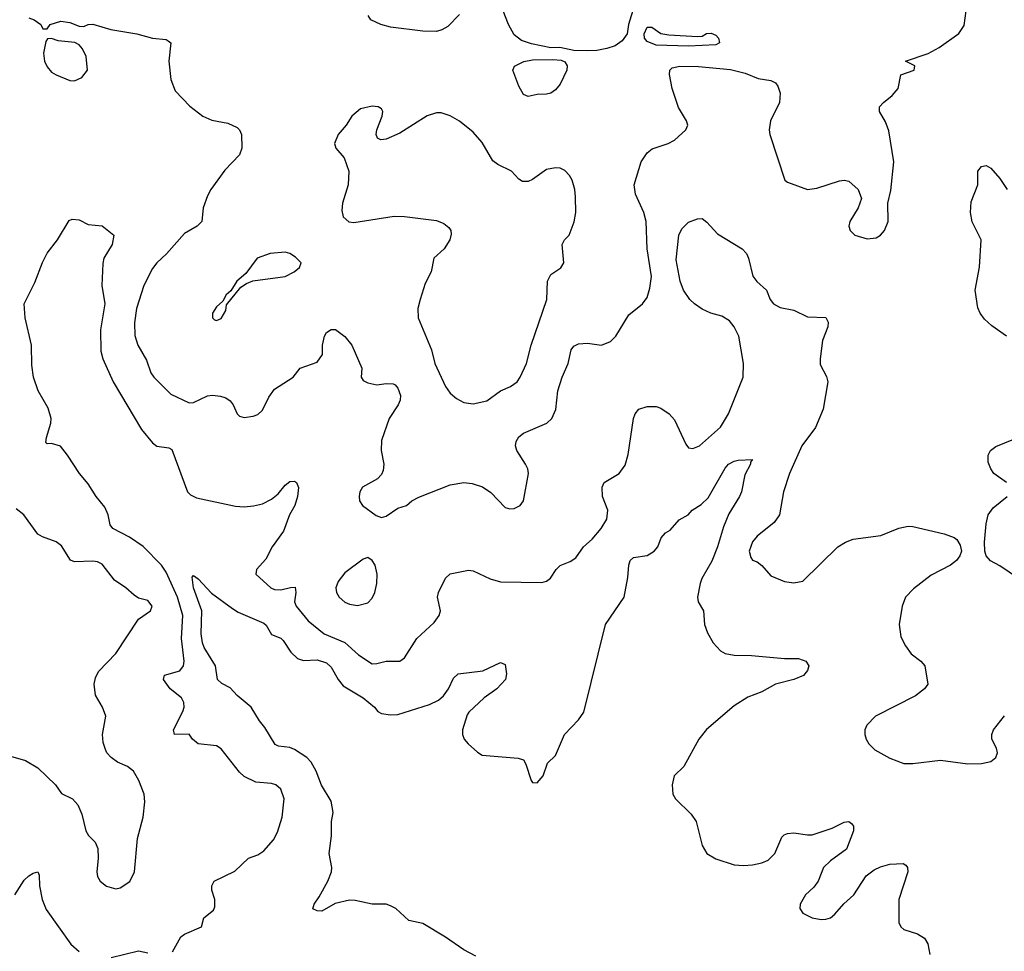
# Model space of a CAD drawing. Header units: inches. Extents: x 1682530 to 1839546, y 640742 to 791647.
# Tile 671 of 923: x 1781271 to 1785569, y 715524 to 719591. Entities that reach past the tile are written whole.
import ezdxf

# ---------------------------------------------------------------- set-up
doc = ezdxf.new("R2010")
doc.units = ezdxf.units.IN
doc.header["$MEASUREMENT"] = 0
doc.layers.add('B7781', color=7, linetype='Continuous')

msp = doc.modelspace()

# ---------------------------------------------------------------- linework, layer by layer
at = {"layer": 'B7781', "color": 5}
for points, elevation in [([(1781310, 719599.6), (1781334, 719590), (1781362.8, 719570), (1781371.6, 719551.6), (1781390, 719551.3), (1781404, 719570), (1781450, 719585.3), (1781490, 719578.9), (1781530, 719562.4), (1781550, 719562), (1781570, 719570.3), (1781590, 719571.5), (1781668.8, 719548.8), (1781782, 719530), (1781850, 719510.4), (1781910, 719504.9), (1781919.5, 719499.5), (1781930.4, 719490), (1781922.4, 719410), (1781930.2, 719330), (1781950, 719280.3), (1782013.3, 719213.3), (1782070.2, 719170.2), (1782110, 719153.1), (1782179.6, 719139.6), (1782220.4, 719120.4), (1782230.4, 719110.4), (1782239.1, 719090), (1782240.5, 719030), (1782230, 719001.2), (1782165.8, 718934.2), (1782104.9, 718850), (1782090, 718822.7), (1782072.2, 718770), (1782066, 718710), (1782046, 718690), (1781990, 718658.3), (1781911.5, 718568.5), (1781870, 718529.7), (1781850, 718504.2), (1781813, 718430), (1781780.7, 718330), (1781772, 718268), (1781772.7, 718212.7), (1781786.2, 718170), (1781824.6, 718104.6), (1781843.5, 718050), (1781855.9, 718030), (1781930, 717956.5), (1782010, 717918.4), (1782030, 717919.7), (1782090, 717948.7), (1782112.3, 717952.3), (1782147.9, 717947.9), (1782170, 717940.7), (1782190, 717927.3), (1782203, 717910), (1782220.5, 717870), (1782230, 717860.5), (1782250, 717854), (1782290, 717860.3), (1782310, 717867.7), (1782330, 717886.7), (1782357.6, 717942.4), (1782382.5, 717977.5), (1782464, 718030), (1782495.3, 718070), (1782570, 718096), (1782592, 718130), (1782592.3, 718170), (1782600.9, 718210), (1782610, 718226), (1782630, 718238.8), (1782650, 718239.1), (1782690, 718207.7), (1782720.4, 718170), (1782764, 718070), (1782761.3, 718030), (1782770, 718016.3), (1782790, 718005.2), (1782830, 717996.5), (1782870, 718003.2), (1782901.2, 718001.2), (1782910, 717997.6), (1782922, 717982), (1782932.8, 717950), (1782931.5, 717930), (1782923.6, 717910), (1782884.2, 717850), (1782850, 717753.2), (1782849.2, 717710), (1782860.3, 717650), (1782856.9, 717623.1), (1782850, 717606), (1782833, 717587), (1782767.7, 717550), (1782756.3, 717530), (1782753.4, 717510), (1782754, 717490), (1782766.8, 717470), (1782826.2, 717426.2), (1782850, 717417.3), (1782870, 717424), (1782921.1, 717458.9), (1782959, 717470), (1782982.7, 717490), (1783013.1, 717506.9), (1783150, 717560.2), (1783210, 717570.2), (1783245.9, 717565.9), (1783291.4, 717551.4), (1783326.9, 717526.9), (1783390, 717462), (1783410, 717455.5), (1783430, 717456.3), (1783456, 717470), (1783469.4, 717490), (1783491.8, 717610), (1783489.5, 717630), (1783479.5, 717650), (1783441.6, 717710), (1783435.6, 717730), (1783437.6, 717750), (1783449.6, 717770), (1783470, 717785.7), (1783572.3, 717830), (1783594.5, 717850), (1783611.2, 717888.8), (1783620.3, 717970), (1783639.4, 718030), (1783665.8, 718090), (1783678, 718150), (1783690, 718166), (1783710, 718175.3), (1783750, 718178.4), (1783810, 718170.4), (1783850, 718186), (1783873.6, 718210), (1783930, 718302.8), (1783990, 718350.6), (1784010, 718378.8), (1784021.6, 718418.4), (1784028.9, 718470), (1784009.8, 718590), (1784006.2, 718710), (1783995, 718750), (1783959.4, 718830), (1783953.5, 718870), (1783983.1, 718970), (1784010, 719010.4), (1784032.2, 719027.8), (1784101.2, 719050), (1784130, 719065.7), (1784178.7, 719110), (1784187.8, 719130), (1784182, 719150), (1784147.5, 719207.5), (1784119.6, 719290), (1784108.1, 719351.9), (1784109.4, 719370.6), (1784119.3, 719380.7), (1784152.4, 719387.6), (1784233.4, 719386.6), (1784373.9, 719373.9), (1784437.3, 719357.3), (1784494.2, 719334.2), (1784550, 719324.9), (1784570, 719314.8), (1784580.5, 719300.5), (1784590.7, 719270), (1784588, 719230), (1784547.7, 719150), (1784542, 719110), (1784544.9, 719090), (1784610.7, 718890.7), (1784622, 718882), (1784710, 718850.4), (1784750, 718854.9), (1784850, 718887.7), (1784870, 718890.7), (1784890, 718886.8), (1784931.3, 718850), (1784946, 718810), (1784930.8, 718770), (1784894.9, 718710), (1784890.5, 718690), (1784895.5, 718670), (1784916, 718650), (1784970, 718634.9), (1785010, 718638), (1785029.2, 718650), (1785046, 718670), (1785062.7, 718710), (1785061.2, 718790), (1785074, 718846), (1785086.6, 718970), (1785065.5, 719105.5), (1785050, 719145.2), (1785024, 719190), (1785024, 719210), (1785041.2, 719230), (1785080.1, 719259.9), (1785105.6, 719290), (1785118, 719350), (1785175.3, 719370), (1785178, 719390), (1785138, 719410), (1785236.9, 719443.1), (1785285.2, 719470), (1785370, 719530.8), (1785393.9, 719566.1), (1785402, 719630)], 660), ([(1783190, 719613.8), (1783139.2, 719560.8), (1783113.9, 719546.1), (1783090, 719539.9), (1783030, 719541.6), (1782890, 719558.8), (1782847.3, 719570), (1782803.5, 719590), (1782792.6, 719610)], 660), ([(1783953.7, 719650), (1783928.2, 719570), (1783922, 719530), (1783901.1, 719498.9), (1783870, 719477.2), (1783834, 719466), (1783790, 719457), (1783750, 719455.1), (1783690, 719456.9), (1783629.4, 719469.4), (1783590, 719467.6), (1783505.1, 719485.1), (1783460.8, 719500.8), (1783430, 719525.1), (1783404.2, 719570), (1783381.3, 719630)], 660), ([(1785579.3, 718210), (1785514.5, 718254.5), (1785482.9, 718282.9), (1785463.4, 718310), (1785453.6, 718333.6), (1785441.5, 718410), (1785460.9, 718510), (1785468.4, 718630), (1785429.1, 718709.1), (1785421.4, 718750), (1785424.4, 718795.6), (1785453.3, 718870), (1785453.2, 718930), (1785470, 718950.7), (1785490, 718954), (1785510, 718942.8), (1785550, 718898), (1785581.5, 718850)], 640), ([(1781938.2, 715521.8), (1781973.5, 715586.5), (1781990, 715598.3), (1782064, 715630), (1782074, 715670), (1782116.9, 715703.1), (1782122.5, 715717.5), (1782122.4, 715750), (1782109.7, 715790), (1782109.7, 715810), (1782119.5, 715830), (1782210, 715873.7), (1782269.4, 715930), (1782310, 715944.9), (1782337.2, 715962.7), (1782378.7, 716010), (1782396.3, 716043.7), (1782416.8, 716110), (1782425.8, 716190), (1782410, 716231.5), (1782389.2, 716250), (1782370, 716256), (1782302.2, 716262.2), (1782250, 716287), (1782230, 716306), (1782150, 716408), (1782130, 716420.6), (1782049.3, 716430), (1782024.5, 716450), (1782011.2, 716471.2), (1781946.6, 716470), (1781942.6, 716490), (1781982.9, 716570), (1781988, 716590), (1781987, 716610), (1781976.8, 716630), (1781928.2, 716670), (1781898.2, 716710), (1781902.9, 716730), (1781970, 716748.7), (1781985.8, 716770), (1781988.5, 716790), (1781977.4, 716890), (1781983.4, 716990), (1781959.7, 717070), (1781910, 717179.4), (1781890, 717209.1), (1781810, 717290.6), (1781750, 717332.2), (1781676.9, 717370), (1781666.2, 717386.2), (1781657, 717430), (1781642.2, 717462.2), (1781604.1, 717510), (1781570, 717565.1), (1781531.2, 717610), (1781479.7, 717690), (1781448.6, 717728.6), (1781410, 717740.5), (1781390, 717739), (1781384.5, 717744.5), (1781387.2, 717767.2), (1781406.6, 717830), (1781407.8, 717850), (1781395.2, 717895.2), (1781350.9, 717970), (1781330.8, 718030.8), (1781323.1, 718083.1), (1781321.8, 718170), (1781294, 718290), (1781289.7, 718350), (1781336.8, 718443.2), (1781370, 718531.3), (1781390, 718571.3), (1781435.3, 718630), (1781486.3, 718713.7), (1781500.2, 718719.8), (1781530, 718717.3), (1781570, 718697.3), (1781630, 718690.8), (1781682, 718650), (1781674, 718610), (1781637.3, 718550), (1781633, 718527), (1781628.9, 718430), (1781642.8, 718350), (1781623, 718237), (1781624.6, 718144.6), (1781633.2, 718110), (1781679.3, 718010), (1781802.5, 717802.5), (1781850, 717743.1), (1781868.7, 717728.7), (1781922, 717722), (1781935.1, 717715.1), (1782003.9, 717530), (1782016.3, 717516.3), (1782043.1, 717503.1), (1782212.9, 717467.1), (1782250, 717464.7), (1782290.7, 717469.3), (1782330, 717478), (1782370, 717497.7), (1782398.7, 717521.3), (1782430, 717558.4), (1782450, 717574.9), (1782470, 717576.3), (1782478.8, 717570), (1782488.4, 717548.4), (1782484, 717510), (1782471.1, 717470), (1782447.9, 717430), (1782422.4, 717357.6), (1782372.8, 717290), (1782344.6, 717235.4), (1782304.9, 717190), (1782301, 717170), (1782366.7, 717110), (1782382.9, 717102.9), (1782410, 717101.8), (1782452.8, 717112.7), (1782472.9, 717112.9), (1782476.3, 717090), (1782470.1, 717050), (1782477, 717030), (1782530, 716966.7), (1782599.6, 716910), (1782690, 716871.9), (1782750, 716818.6), (1782810, 716778.9), (1782830, 716779.6), (1782870, 716790.3), (1782929.7, 716790.3), (1782950, 716805.7), (1783005.1, 716890), (1783080.3, 716959.7), (1783102, 716990), (1783107.1, 717010), (1783095.3, 717070), (1783099.3, 717090), (1783130, 717153.4), (1783150, 717172.4), (1783230, 717188.1), (1783250, 717184.9), (1783324.9, 717150), (1783370, 717137.2), (1783550, 717134.4), (1783570, 717139.1), (1783587.9, 717152.1), (1783612.3, 717190), (1783630, 717207.7), (1783674.2, 717225.8), (1783698.3, 717241.7), (1783731.5, 717290), (1783770, 717322.7), (1783809.7, 717370), (1783833.5, 717410), (1783838.7, 717450), (1783814.5, 717510), (1783813, 717550), (1783822, 717570), (1783887.3, 717610), (1783913.9, 717646.1), (1783927, 717693), (1783949.7, 717850.3), (1783957, 717870), (1783973.2, 717890), (1784010, 717902.4), (1784050, 717902.4), (1784070, 717894.4), (1784106.4, 717870), (1784130, 717843.8), (1784178.2, 717738.2), (1784190, 717722), (1784210, 717718.9), (1784238.7, 717730), (1784330, 717811.5), (1784364.8, 717870), (1784429.8, 718030), (1784431.1, 718090), (1784409.9, 718210), (1784390.5, 718250.5), (1784370, 718276.9), (1784336.4, 718296.4), (1784287.6, 718310), (1784250, 718327.3), (1784216, 718350), (1784196.8, 718370), (1784169, 718410), (1784153.7, 718450), (1784137, 718543), (1784148.6, 718650), (1784161.4, 718678.5), (1784190, 718707.7), (1784230, 718722), (1784250, 718722.8), (1784270, 718707.3), (1784316.7, 718656.7), (1784424.4, 718590), (1784443.7, 718570), (1784452.9, 718550), (1784471.3, 718471.3), (1784488.2, 718448.2), (1784530.3, 718410.3), (1784546.4, 718370), (1784562, 718350), (1784590, 718334), (1784650, 718323), (1784710, 718294), (1784790, 718290.4), (1784800.5, 718270), (1784798.4, 718250), (1784776, 718190), (1784764.9, 718110), (1784765.7, 718085.7), (1784793.5, 718033.5), (1784798.4, 718010), (1784777.8, 717890), (1784744.4, 717810), (1784684.7, 717730), (1784631.1, 717610), (1784605.4, 717530), (1784587.4, 717430), (1784563.9, 717396.1), (1784490, 717336.2), (1784470, 717312), (1784455.5, 717270), (1784462.8, 717242.8), (1784470, 717231), (1784490, 717224), (1784510, 717207.7), (1784550, 717163), (1784610, 717137.6), (1784650, 717132.2), (1784690, 717140.4), (1784842.9, 717290), (1784876, 717310), (1784910, 717322.6), (1785030, 717339.5), (1785108.3, 717371.7), (1785150, 717379.5), (1785170, 717378.4), (1785306.2, 717346.2), (1785350, 717330.6), (1785361.3, 717321.3), (1785376.7, 717296.7), (1785381.6, 717270), (1785375.5, 717250), (1785360.5, 717230), (1785334, 717210), (1785250, 717166.6), (1785173.4, 717106.6), (1785138.4, 717070), (1785123.1, 717030), (1785110.4, 716950), (1785116.7, 716896.7), (1785137.2, 716857.2), (1785162, 716822), (1785204.9, 716790), (1785221.6, 716770), (1785235.3, 716690), (1785221.3, 716670), (1785181.2, 716638.8), (1785007.3, 716550), (1784968.7, 716511.3), (1784960.5, 716490), (1784960.5, 716470), (1784966, 716450), (1784978.4, 716430), (1785003.4, 716403.4), (1785070, 716366.7), (1785130, 716343.7), (1785170, 716344.2), (1785290, 716358.4), (1785410, 716342.6), (1785470, 716344.2), (1785510, 716353), (1785531.5, 716370), (1785538.7, 716390), (1785534.7, 716410), (1785514, 716450), (1785514.5, 716470), (1785522, 716490), (1785570, 716552.3)], 640), ([(1785578, 717570), (1785523.7, 717610), (1785509.7, 717629.7), (1785498.9, 717658.9), (1785498, 717690), (1785509.2, 717710), (1785532.5, 717727.5), (1785610, 717760.3)], 640), ([(1783262.1, 715502.1), (1783209.7, 715530), (1783130, 715585.3), (1783030, 715644.4), (1782970, 715658.3), (1782912.8, 715710), (1782890, 715722.8), (1782870, 715728.8), (1782810, 715729), (1782734.5, 715745.5), (1782710, 715746.6), (1782647.9, 715732.1), (1782590, 715698.9), (1782570, 715699.7), (1782549.7, 715709.7), (1782556.9, 715730), (1782578.7, 715761.3), (1782615.3, 715830), (1782632.1, 715870), (1782632.8, 715890), (1782621, 715950), (1782632.5, 716027.5), (1782632.4, 716090), (1782639.5, 716130), (1782630, 716179.6), (1782588.5, 716248.5), (1782565.2, 716310), (1782543.4, 716350), (1782523.9, 716370), (1782470, 716404.8), (1782450, 716413.6), (1782400, 716420), (1782385.9, 716425.9), (1782341.2, 716501.2), (1782317.7, 716530), (1782280.7, 716590), (1782220.5, 716640.5), (1782190, 716674.4), (1782153, 716693), (1782134, 716710), (1782126.2, 716770), (1782075.7, 716850), (1782068.1, 716870), (1782063.2, 716910), (1782066.4, 717010), (1782028.9, 717111.1), (1782023.5, 717156.5), (1782030, 717164), (1782050, 717150.4), (1782107.6, 717087.6), (1782200.3, 717020.3), (1782224.9, 717004.9), (1782336.7, 716956.7), (1782347, 716947), (1782370, 716906.5), (1782410, 716890.3), (1782420.8, 716880.8), (1782454, 716830), (1782482.8, 716802.8), (1782510, 716793), (1782570, 716795.9), (1782610, 716783.5), (1782630, 716764.6), (1782661, 716710), (1782683.1, 716683.1), (1782770.3, 716630), (1782819.3, 716590), (1782834, 716570), (1782850, 716562.6), (1782890, 716556), (1782922, 716558), (1783059.4, 716600.6), (1783099.5, 716620.5), (1783120.5, 716639.5), (1783142, 716670), (1783164.4, 716715.6), (1783184.4, 716735.6), (1783292.1, 716747.9), (1783370, 716784), (1783390, 716776), (1783395.8, 716735.8), (1783391.8, 716710), (1783354.3, 716670), (1783299, 716630), (1783231.7, 716568.3), (1783224, 716556), (1783204.1, 716490), (1783204.2, 716470), (1783211.7, 716450), (1783228.7, 716430), (1783270, 716392.6), (1783290, 716380.7), (1783446.9, 716366.9), (1783470, 716359.1), (1783480.3, 716340.3), (1783503.2, 716270), (1783510, 716260.3), (1783530, 716258.9), (1783556, 716290), (1783574.5, 716345.5), (1783610, 716378.8), (1783649.8, 716470), (1783710, 716533.6), (1783732.9, 716567.1), (1783828.2, 716950), (1783908.9, 717070), (1783925, 717155), (1783929.8, 717210.2), (1783936.3, 717230), (1783950, 717243.7), (1784010, 717251.4), (1784040.5, 717270), (1784056.4, 717290), (1784071.5, 717328.5), (1784089.4, 717350.6), (1784110, 717362.8), (1784150, 717408.2), (1784189, 717430), (1784206, 717450), (1784245.8, 717474.2), (1784275.8, 717504.2), (1784350, 717633), (1784365.1, 717650), (1784390, 717663.8), (1784407.5, 717667.5), (1784470, 717671), (1784460.5, 717659.5), (1784460.5, 717650), (1784436, 717604), (1784421.2, 717530), (1784413.2, 717510), (1784366.4, 717433.6), (1784342.9, 717377.1), (1784316.9, 717290), (1784292.6, 717227.4), (1784249.3, 717150.7), (1784242, 717130), (1784230.2, 717070), (1784233, 717050), (1784256.1, 717010), (1784260.3, 716950), (1784273.7, 716913.7), (1784298.7, 716870), (1784330, 716835.8), (1784350, 716823.6), (1784390, 716816.1), (1784464.9, 716815.1), (1784610, 716801.7), (1784670, 716802), (1784702.8, 716790), (1784715.5, 716770), (1784710.4, 716749.6), (1784692.8, 716727.2), (1784651, 716710), (1784570, 716689.8), (1784510, 716657), (1784450, 716633.1), (1784390, 716595.1), (1784268.4, 716491.6), (1784235.8, 716450), (1784170.1, 716329.9), (1784128, 716290), (1784118.5, 716250), (1784122.3, 716210), (1784133.4, 716190), (1784201.8, 716121.9), (1784224.5, 716090), (1784250, 715985.5), (1784270, 715950.3), (1784310, 715927.1), (1784390, 715901.5), (1784430, 715897.7), (1784470, 715900.7), (1784510, 715909.3), (1784538.1, 715921.9), (1784567.7, 715950), (1784598, 716022), (1784607.9, 716032.1), (1784622.2, 716037.8), (1784650, 716040.9), (1784710, 716031.5), (1784730, 716032.6), (1784818, 716062), (1784870, 716087.7), (1784890, 716090.6), (1784902, 716082), (1784910.4, 716070.4), (1784910.4, 716049.6), (1784880.7, 715970), (1784810, 715918.9), (1784780.3, 715890), (1784756.9, 715830), (1784736.9, 715803.1), (1784701.5, 715770), (1784678.3, 715730), (1784677, 715710), (1784690.2, 715690.2), (1784730, 715670.2), (1784770, 715662.9), (1784790, 715663.8), (1784810, 715670.2), (1784830, 715685.2), (1784869.2, 715730.8), (1784912, 715770), (1784966.2, 715853.8), (1785001.2, 715878.8), (1785028.1, 715891.9), (1785070, 715903.6), (1785127.5, 715907.5), (1785139.3, 715899.3), (1785146.8, 715890), (1785147.7, 715870), (1785108.8, 715750), (1785108.5, 715650), (1785118, 715630), (1785130, 715619.3), (1785190, 715600.3), (1785221.1, 715581.1), (1785235.8, 715555.8), (1785244.6, 715510)], 620), ([(1785631.8, 717151.8), (1785550, 717206.6), (1785508.2, 717228.2), (1785489.7, 717249.7), (1785484.5, 717270), (1785482.9, 717310), (1785489.6, 717390), (1785498.4, 717430), (1785520.8, 717459.2), (1785580.9, 717510)], 640), ([(1781190, 716387.7), (1781296.7, 716356.7), (1781350, 716324.9), (1781427.3, 716250), (1781453, 716213), (1781501, 716190), (1781523.8, 716163.8), (1781542.4, 716122.4), (1781559.1, 716050), (1781570.8, 716030), (1781600.3, 716000.3), (1781611.9, 715971.9), (1781613.4, 715930), (1781607.8, 715870), (1781610.4, 715850), (1781622.4, 715830), (1781650, 715808.4), (1781670, 715801.6), (1781690, 715797.1), (1781710, 715800.5), (1781750.9, 715829.1), (1781772.2, 715870), (1781784.4, 716015.6), (1781809.7, 716110), (1781816.6, 716176.6), (1781814.5, 716210), (1781791.3, 716270), (1781767.6, 716310), (1781742, 716330), (1781697, 716350), (1781670, 716369.7), (1781651.5, 716390), (1781644.7, 716404.8), (1781635.2, 716435.2), (1781632.8, 716470), (1781647.1, 716550), (1781631.8, 716590), (1781602, 716642), (1781596.5, 716690), (1781601.7, 716718.3), (1781614.9, 716745.1), (1781690, 716824.4), (1781790, 716973.4), (1781841.2, 717010), (1781849.2, 717030), (1781830, 717055.1), (1781790, 717066), (1781770, 717078), (1781734, 717110), (1781684.7, 717144.7), (1781630, 717213.3), (1781610, 717223.5), (1781590, 717226.8), (1781510, 717223.9), (1781491.9, 717231.9), (1781453.4, 717293.4), (1781430, 717311.2), (1781370, 717332.8), (1781350, 717345.1), (1781288.9, 717428.9), (1781255.4, 717455.4)], 660), ([(1781250, 715770.3), (1781290, 715834.9), (1781310, 715853.6), (1781330, 715865.3), (1781350, 715870.4), (1781355.6, 715855.6), (1781357.2, 715810), (1781369.4, 715749.4), (1781386.2, 715706.2), (1781494.5, 715554.5), (1781530, 715523.1)], 640), ([(1781670, 715496.9), (1781790, 715525.3), (1781830, 715517.6)], 640)]:
    msp.add_lwpolyline(points, dxfattribs=dict(at, elevation=elevation))
for points, elevation in [([(1784230, 719518), (1784250, 719519.1), (1784269.7, 719530.3), (1784290, 719532), (1784310, 719524), (1784322, 719510), (1784326, 719490), (1784310, 719482), (1784190, 719476), (1784050, 719479.3), (1784010, 719495.3), (1783999, 719510), (1783997.2, 719530), (1784010, 719558), (1784030, 719558), (1784070, 719530.7), (1784104.5, 719524.5)], 660), ([(1781410, 719508.7), (1781392, 719508), (1781384.7, 719495.3), (1781375.2, 719444.8), (1781379.5, 719410), (1781390, 719385.5), (1781410, 719361.6), (1781430, 719350.5), (1781490, 719324.9), (1781510, 719324), (1781542, 719338), (1781566, 719370), (1781560.7, 719430), (1781544.2, 719464.2), (1781530, 719481.2), (1781511.8, 719491.8), (1781439.3, 719499.3)], 660), ([(1783490, 719256), (1783470, 719265.2), (1783450, 719301.2), (1783422.9, 719370), (1783431.4, 719388.6), (1783471.8, 719408.2), (1783510, 719416.1), (1783597.7, 719417.7), (1783634.6, 719414.6), (1783650, 719407.7), (1783661.3, 719390), (1783659.1, 719370), (1783630.2, 719310), (1783610, 719284.4), (1783590, 719271), (1783570, 719265.7), (1783530, 719264.2)], 660), ([(1782810, 719214), (1782758.5, 719201.5), (1782721, 719170), (1782696, 719130), (1782661, 719090), (1782644.7, 719050), (1782651.3, 719030), (1782687.5, 718987.5), (1782707.3, 718930), (1782704.9, 718870), (1782679.5, 718790), (1782677.5, 718757.5), (1782682.8, 718730), (1782708.1, 718708.1), (1782730, 718705.5), (1782906, 718734), (1782950, 718731.5), (1783090, 718713.7), (1783121.7, 718701.7), (1783143.9, 718683.9), (1783152.7, 718670), (1783154.2, 718654.2), (1783148.4, 718630), (1783124.4, 718590), (1783078, 718550), (1783066.7, 718490), (1783041.3, 718438.7), (1783019, 718370), (1783009.1, 718330), (1783010.3, 718290), (1783068.9, 718150), (1783082.4, 718090), (1783129.3, 717989.3), (1783150, 717960.5), (1783177, 717937), (1783210, 717920.4), (1783250, 717914), (1783310, 717927.7), (1783369.4, 717970.6), (1783413.3, 717990), (1783442.2, 718010), (1783456.1, 718030), (1783483.1, 718090), (1783504, 718170), (1783572, 718370), (1783574.7, 718450), (1783590, 718479.1), (1783633, 718507), (1783646.6, 718530), (1783639.3, 718610), (1783649.5, 718630.5), (1783670, 718651), (1783691.2, 718708.8), (1783698.4, 718750), (1783697.6, 718817.6), (1783694.5, 718850), (1783682.7, 718890), (1783671.4, 718911.4), (1783650, 718932.7), (1783630, 718942.7), (1783610, 718944.5), (1783570, 718937), (1783510, 718894), (1783490, 718885.1), (1783465.1, 718885.1), (1783450, 718894.5), (1783417.6, 718930), (1783358.4, 718958.4), (1783335.5, 718975.5), (1783290, 719054.5), (1783250, 719100.5), (1783190, 719148), (1783150, 719171.2), (1783110, 719185.1), (1783090, 719185.1), (1783050, 719171.1), (1782930, 719095.1), (1782870, 719069.4), (1782846.8, 719066.8), (1782833.2, 719073.2), (1782826.6, 719090), (1782829.5, 719110), (1782853.3, 719170), (1782855.6, 719190), (1782850, 719201.2), (1782835.3, 719210)], 680), ([(1782430, 718575.4), (1782364.7, 718570), (1782307.7, 718550), (1782257.3, 718482.7), (1782218, 718450), (1782192, 718408), (1782172, 718390), (1782158, 718362), (1782130, 718338), (1782112, 718310), (1782112, 718290), (1782121, 718281), (1782130, 718278), (1782150, 718286.8), (1782170, 718322), (1782174, 718346), (1782236.5, 718423.5), (1782260.2, 718439.8), (1782289.1, 718450.9), (1782430, 718470.6), (1782469, 718490), (1782491.5, 718508.5), (1782499, 718530), (1782474.5, 718554.5), (1782450, 718569.6)], 680), ([(1782790, 717242.7), (1782770, 717236.2), (1782690, 717176.3), (1782661.1, 717138.9), (1782651.3, 717110), (1782654.4, 717090), (1782664.7, 717070), (1782690, 717048), (1782710, 717039.6), (1782745.9, 717034.1), (1782790, 717044.4), (1782810, 717064.9), (1782821.4, 717090), (1782829.7, 717129.7), (1782831.6, 717170), (1782822.7, 717210), (1782809.6, 717229.6)], 660)]:
    msp.add_lwpolyline(points, close=True, dxfattribs=dict(at, elevation=elevation))

doc.saveas('drawing.dxf')
